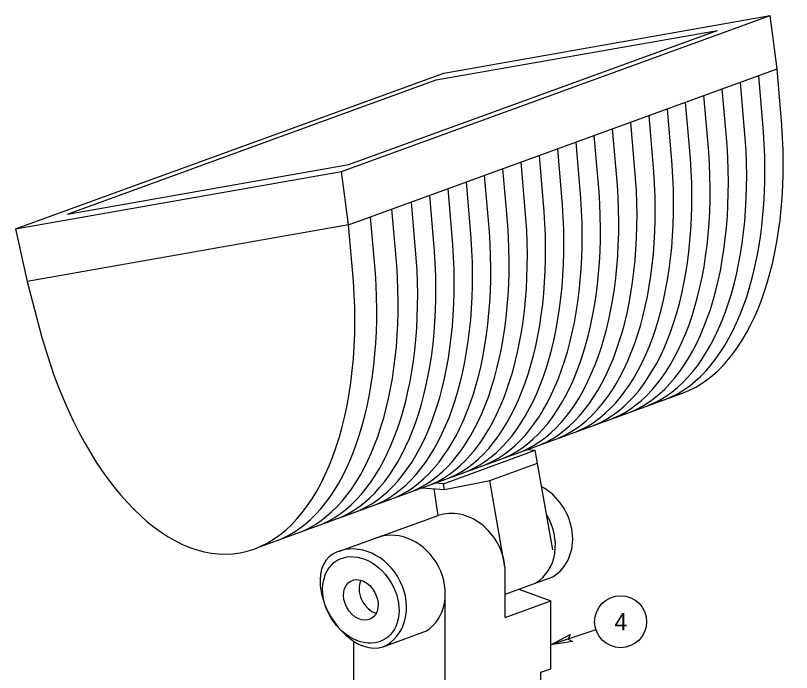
# Model space of a CAD drawing. Extents: x 99968 to 128667, y 90163 to 102182.
# Drawn here: x 120767 to 121304, y 101269 to 101723 of the extents above; entities that cross this region are included whole.
import ezdxf

# ---------------------------------------------------------------- set-up
doc = ezdxf.new("R2010")
doc.units = 0
doc.layers.add('RD Standard Plans Active', color=7, linetype='Continuous')

msp = doc.modelspace()

# ---------------------------------------------------------------- linework, layer by layer
at = {"layer": 'RD Standard Plans Active'}
for p, q in [((121063.22, 101683.65), (121288.94, 101723.45)), ((121293.81, 101686.5), (121288.94, 101723.45)), ((121057.96, 101678.82), (121252.56, 101713.13)), ((120997.28, 101578.57), (121293.81, 101686.5)), ((121297.14, 101647.46), (121293.81, 101686.5)), ((121271.83, 101638.25), (121268.51, 101677.29)), ((121284.49, 101642.85), (121281.16, 101681.89)), ((121259.18, 101633.64), (121255.86, 101672.68)), ((121246.53, 101629.04), (121243.21, 101668.08)), ((121233.88, 101624.43), (121230.56, 101663.47)), ((121221.23, 101619.83), (121217.91, 101658.87)), ((121208.58, 101615.22), (121205.25, 101654.26)), ((121183.27, 101606.01), (121179.95, 101645.05)), ((121195.92, 101610.62), (121192.6, 101649.66)), ((121170.62, 101601.41), (121167.3, 101640.45)), ((121157.97, 101596.8), (121154.65, 101635.84)), ((121145.32, 101592.2), (121142, 101631.24)), ((121132.67, 101587.6), (121129.34, 101626.64)), ((120802.69, 101585.91), (120997.29, 101620.22)), ((121120.01, 101582.99), (121116.69, 101622.03)), ((120766.68, 101575.72), (120992.41, 101615.52)), ((120997.28, 101578.57), (120992.41, 101615.52)), ((121094.71, 101573.78), (121091.39, 101612.82)), ((121107.36, 101578.39), (121104.04, 101617.43)), ((121082.06, 101569.18), (121078.74, 101608.22)), ((121069.41, 101564.57), (121066.09, 101603.61)), ((121056.76, 101559.97), (121053.43, 101599.01)), ((121044.1, 101555.36), (121040.78, 101594.4)), ((121030.6, 101550.45), (121027.28, 101589.49)), ((121015.77, 101545.05), (121012.45, 101584.09)), ((120766.68, 101575.72), (120774.74, 101539.33)), ((120997.28, 101578.57), (120774.74, 101539.33)), ((121000.6, 101539.53), (120997.28, 101578.57)), ((120774.74, 101539.33), (120784.97, 101500.61)), ((121120.73, 101422.89), (121126.43, 101422.42)), ((121138.58, 101353.51), (121126.43, 101422.42)), ((121062.95, 101399.26), (121057.04, 101399.75)), ((121063.67, 101395.16), (121062.95, 101399.26)), ((121063.67, 101395.16), (121094.92, 101401.44)), ((121105.5, 101341.46), (121094.92, 101401.44)), ((121048.01, 101396.47), (121063.67, 101395.16)), ((121059.15, 101377.18), (121056.48, 101395.76)), ((121105.63, 101306.72), (121105.63, 101341.45)), ((121064.18, 101179.66), (121064.18, 101323.17)), ((121168.47, 101298.07), (121137.27, 101287.71)), ((121000.91, 101202.69), (121000.91, 101290.15))]:
    msp.add_line(p, q, dxfattribs=at)
for points in [[(120992.41, 101615.52), (120992.41, 101615.52), (121288.94, 101723.45)], [(120997.29, 101620.22), (120997.29, 101620.22), (121252.27, 101713.08)], [(120766.68, 101575.72), (120766.68, 101575.72), (121063.22, 101683.65)], [(120802.69, 101585.91), (120802.69, 101585.91), (121057.96, 101678.82)], [(120936.3, 101355.88), (120936.3, 101355.88), (121228.38, 101462)], [(121062.95, 101399.26), (121062.95, 101399.26), (121126.43, 101422.42)], [(121094.92, 101401.44), (121094.92, 101401.44), (121128.01, 101413.48)], [(120990.84, 101352.59), (120990.84, 101352.59), (121059.15, 101377.18)], [(121105.63, 101322.85), (121105.63, 101322.85), (121138.72, 101334.89)], [(121115.1, 101326.3), (121137.27, 101318.23), (121137.27, 101318.23)], [(121105.63, 101306.72), (121105.63, 101306.72), (121137.27, 101318.23)], [(121136.06, 101205.82), (121136.06, 101205.9), (121136.06, 101251.1), (121130.2, 101255.82), (121130.2, 101268.79), (121137.27, 101271.15), (121137.27, 101318.23)], [(121021.09, 101286.32), (121021.09, 101286.32), (121051.07, 101297.37)]]:
    msp.add_lwpolyline(points, dxfattribs=at)
msp.add_lwpolyline([(121152.14, 101290.02), (121137.27, 101287.71), (121150.56, 101294.76), (121149.13, 101291.65)], close=True, dxfattribs=at)
msp.add_circle((121185.55, 101303.75), 18, dxfattribs=at)
for centre, major_axis, ratio, start_param, end_param in [((121182.55, 101666.88), (35.65, -207.57), 0.529569, 0.094203, 1.386787), ((121169.89, 101662.27), (35.65, -207.57), 0.529569, 0.103818, 1.386787), ((121157.24, 101657.67), (35.65, -207.57), 0.529569, 0.107341, 1.386787), ((121131.94, 101648.46), (35.65, -207.57), 0.529569, 0.112335, 1.386787), ((121144.59, 101653.06), (35.65, -207.57), 0.529569, 0.11005, 1.386787), ((121119.29, 101643.85), (35.65, -207.57), 0.529569, 0.11435, 1.386787), ((121106.64, 101639.25), (35.65, -207.57), 0.529569, 0.116171, 1.386787), ((121093.99, 101634.64), (35.65, -207.57), 0.529569, 0.117847, 1.386787), ((121081.33, 101630.04), (35.65, -207.57), 0.529569, 0.119407, 1.386787), ((121068.68, 101625.43), (35.65, -207.57), 0.529569, 0.120872, 1.386787), ((121043.38, 101616.23), (35.65, -207.57), 0.529569, 0.123577, 1.386787), ((121056.03, 101620.83), (35.65, -207.57), 0.529569, 0.122258, 1.386787), ((121030.73, 101611.62), (35.65, -207.57), 0.529569, 0.124836, 1.386787), ((121018.08, 101607.02), (35.65, -207.57), 0.529569, 0.126045, 1.386787), ((121005.42, 101602.41), (35.65, -207.57), 0.529569, 0.127207, 1.386787), ((120992.77, 101597.81), (35.65, -207.57), 0.529569, 0.128329, 1.386787), ((120980.12, 101593.2), (35.65, -207.57), 0.529569, 0.129415, 1.386787), ((120954.82, 101583.99), (35.65, -207.57), 0.529569, 0.131488, 1.386787), ((120967.47, 101588.6), (35.65, -207.57), 0.529569, 0.130466, 1.386787), ((120942.17, 101579.39), (35.65, -207.57), 0.529569, 0.132481, 1.386787), ((120929.51, 101574.78), (35.65, -207.57), 0.529569, 0.133449, 1.386787), ((120916.01, 101569.87), (35.65, -207.57), 0.529569, 0.134455, 1.386787), ((120901.18, 101564.47), (35.65, -207.57), 0.529569, 0.135532, 1.386787), ((120886.01, 101558.95), (35.65, -207.57), 0.529569, 4.905392, 7.669972), ((121030.73, 101611.62), (35.65, -207.57), 0.529569, 0.094203, 0.095212), ((121018.08, 101607.02), (35.65, -207.57), 0.529569, 0.094203, 0.095212), ((121119.87, 101366.28), (-18.85, 31.38), 0.843243, 3.141593, 5.318491), ((121073.14, 101343.52), (-18.85, 31.38), 0.843243, 4.18507, 6.109141), ((121107.9, 101361.92), (-18.85, 31.38), 0.843243, 3.141593, 4.717649), ((120929.51, 101574.78), (35.65, -207.57), 0.529569, 0.094203, 0.095212), ((121031.69, 101328.43), (-18.85, 31.38), 0.843243, 3.161559, 6.109141), ((120916.01, 101569.87), (35.65, -207.57), 0.529569, 0.094203, 0.095212), ((121004.8, 101318.92), (-18.85, 31.38), 0.843243, 3.141593, 6.283185), ((121004.8, 101318.92), (-18.85, 31.38), 0.631037, 6.283185, 9.424778), ((121016.48, 101323.15), (-7.02, 13.09), 0.741263, 0.471944, 2.506273), ((121004.8, 101318.92), (-18.85, 31.38), 0.631037, 3.141593, 3.141593)]:
    msp.add_ellipse(centre, major_axis=major_axis, ratio=ratio, start_param=start_param, end_param=end_param, dxfattribs=at)
for major_axis, ratio in [((-16.57, 27.22), 0.756203), ((-7.02, 13.09), 0.741263)]:
    msp.add_ellipse((121005.71, 101318.82), major_axis=major_axis, ratio=ratio, dxfattribs=at)

# ---------------------------------------------------------------- texts
msp.add_text('4', height=12, dxfattribs=at).set_placement((121181.22, 101297.74))

doc.saveas('drawing.dxf')
